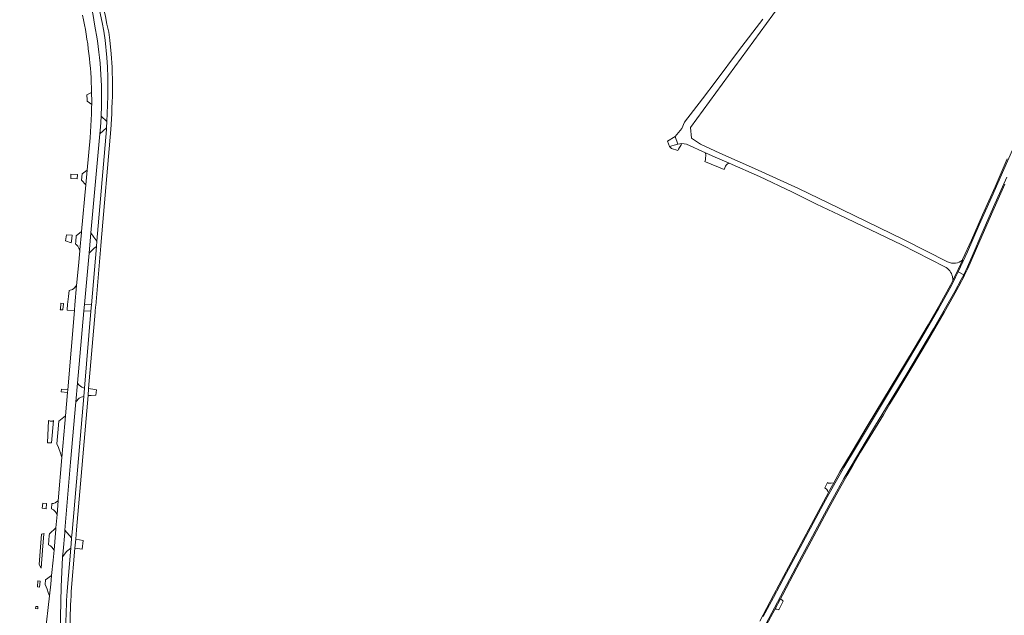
# Model space of a CAD drawing. Header units: metres. Extents: x 166325 to 190320, y 381923 to 404576.
# Tile 1025 of 1056: x 182437 to 183013, y 387207 to 387555. Entities that reach past the tile are written whole.
import ezdxf

# ---------------------------------------------------------------- set-up
doc = ezdxf.new("R2010")
doc.units = ezdxf.units.M
for name, color, linetype, lineweight in [('B-WE-VH-VERHARDING_ASFALT-GV', 8, 'Continuous', 18), ('B-WE-VH-VERHARDING_BETON-GV', 8, 'Continuous', 18), ('B-WE-VH-VERHARDING_BETONSTRAATSTEEN-GV', 8, 'Continuous', 18), ('B-WE-VH-VERHARDING_HALFVERHARDING-GV', 8, 'Continuous', 18), ('B-WE-VH-VERHARDING_STRAATBAKSTEEN-GV', 8, 'Continuous', 18)]:
    doc.layers.add(name, color=color, linetype=linetype, lineweight=lineweight)

msp = doc.modelspace()

# ---------------------------------------------------------------- linework, layer by layer
at = {"layer": 'B-WE-VH-VERHARDING_ASFALT-GV', "flags": 128}
for points in [[(182481.036, 387552.372), (182480.255, 387557.43), (182477.832, 387569.061), (182471.21, 387598.594), (182470.803, 387600.411), (182470.203, 387600.221), (182468.234, 387608.72), (182467.602, 387611.448), (182454.491, 387668.036), (182453.769, 387671.153), (182451.788, 387679.699), (182451.386, 387681.359), (182449.003, 387691.194), (182446.874, 387699.433), (182446.044, 387702.646), (182444.152, 387709.616), (182443.247, 387712.798), (182440.886, 387721.094), (182437.762, 387731.465), (182437.519, 387732.236), (182437.274, 387733.006)], [(182481.036, 387552.372), (182480.255, 387557.43), (182477.832, 387569.061), (182471.21, 387598.594), (182470.803, 387600.411), (182470.203, 387600.221), (182468.234, 387608.72), (182467.602, 387611.448), (182454.491, 387668.036), (182453.769, 387671.153), (182451.788, 387679.699), (182451.386, 387681.359), (182449.003, 387691.194), (182446.874, 387699.433), (182446.044, 387702.646), (182444.152, 387709.616), (182443.247, 387712.798), (182440.886, 387721.094), (182437.762, 387731.465), (182437.519, 387732.236), (182437.274, 387733.006)], [(182479.234, 387500.014), (182478.908, 387493.011), (182478.376, 387486.021), (182476.658, 387467.136), (182475.87, 387458.475), (182473.39, 387431.222), (182473.339, 387430.663), (182472.418, 387420.541), (182472.368, 387419.991), (182471.567, 387411.193), (182470.574, 387399.637), (182469.6, 387388.313), (182469.346, 387385.352), (182469.317, 387385.017), (182465.336, 387338.705), (182465.199, 387337.116), (182464.036, 387323.588), (182463.641, 387318.992), (182461.941, 387299.213), (182459.765, 387273.895), (182459.093, 387265.887), (182458.466, 387258.154), (182458.396, 387257.294), (182457.395, 387244.96), (182456.934, 387239.28), (182455.943, 387230.142), (182455.399, 387225.119), (182454.658, 387218.286), (182452.251, 387196.081)], [(182479.234, 387500.014), (182478.908, 387493.011), (182478.376, 387486.021), (182476.658, 387467.136), (182475.87, 387458.475), (182473.39, 387431.222), (182473.339, 387430.663), (182472.418, 387420.541), (182472.368, 387419.991), (182471.567, 387411.193), (182470.574, 387399.637), (182469.6, 387388.313), (182469.346, 387385.352), (182469.317, 387385.017), (182465.336, 387338.705), (182465.199, 387337.116), (182464.036, 387323.588), (182463.641, 387318.992), (182461.941, 387299.213), (182459.765, 387273.895), (182459.093, 387265.887), (182458.466, 387258.154), (182458.396, 387257.294), (182457.395, 387244.96), (182456.934, 387239.28), (182455.943, 387230.142), (182455.399, 387225.119), (182454.658, 387218.286), (182452.251, 387196.081)], [(182484.108, 387488.299), (182484.263, 387490.013), (182484.656, 387495.001), (182484.857, 387498.582), (182484.937, 387499.996)], [(182484.108, 387488.299), (182484.263, 387490.013), (182484.656, 387495.001), (182484.857, 387498.582), (182484.937, 387499.996)], [(182460.592, 387159.147), (182460.599, 387163.001), (182460.652, 387173.846), (182460.819, 387189.953), (182461.092, 387206.058), (182461.58, 387223.533), (182462.373, 387240.996), (182462.377, 387241.044), (182462.664, 387244.394), (182463.597, 387255.313), (182463.717, 387256.738), (182467.049, 387296.42), (182470.068, 387331.614), (182471.033, 387342.679), (182474.782, 387384.924), (182475.116, 387388.625), (182477.814, 387418.535), (182478.894, 387430.509), (182484.108, 387488.299)], [(182460.592, 387159.147), (182460.599, 387163.001), (182460.652, 387173.846), (182460.819, 387189.953), (182461.092, 387206.058), (182461.58, 387223.533), (182462.373, 387240.996), (182462.377, 387241.044), (182462.664, 387244.394), (182463.597, 387255.313), (182463.717, 387256.738), (182467.049, 387296.42), (182470.068, 387331.614), (182471.033, 387342.679), (182474.782, 387384.924), (182475.116, 387388.625), (182477.814, 387418.535), (182478.894, 387430.509), (182484.108, 387488.299)], [(183017.544, 387479.066), (183012.441, 387467.501), (183005.467, 387451.449), (182998.158, 387435.114), (182991.158, 387419.344), (182985.703, 387407.604), (182989.116, 387406.022), (182991.255, 387410.678), (182994.55, 387418.19), (182999.073, 387428.634), (183006.493, 387445.584), (183014.244, 387462.991)], [(182871.864, 387198.947), (182880.137, 387214.574), (182887.419, 387228.22), (182894.679, 387241.843), (182902.221, 387256.078), (182910.352, 387271.327), (182919.025, 387286.812), (182926.332, 387299.398), (182931.493, 387307.977), (182936.961, 387317.027), (182946.106, 387332.135), (182955.769, 387348.067), (182964.654, 387362.963), (182971.442, 387374.346), (182978.466, 387386.579), (182983.863, 387396.148), (182987.634, 387403.171), (182989.116, 387406.022), (182985.703, 387407.604), (182984.237, 387404.51), (182981.837, 387399.677), (182978.804, 387394.078), (182974.505, 387386.478), (182964.638, 387369.313), (182952.073, 387348.481), (182938.573, 387326.115), (182926.307, 387305.683), (182918.908, 387293.251), (182917.741, 387291.251), (182913.842, 387284.451), (182908.242, 387274.285), (182902.609, 387263.719), (182893.443, 387246.653), (182885.31, 387231.421), (182877.844, 387217.422), (182871.877, 387206.223)]]:
    msp.add_lwpolyline(points, dxfattribs=at)
at = {"layer": 'B-WE-VH-VERHARDING_ASFALT-GV'}
for points in [[(182474.014, 387557.673, -0.0479165), (182479.302, 387512.512)], [(182474.014, 387557.673, -0.0479165), (182479.302, 387512.512)], [(182484.937, 387499.996, 0.0596314), (182481.036, 387552.372)], [(182484.937, 387499.996, 0.0596314), (182481.036, 387552.372)], [(182479.302, 387512.512, -0.0076269), (182479.344, 387505.432)], [(182479.344, 387505.432, -0.0059038), (182479.234, 387500.014)], [(182479.344, 387505.432, -0.0059038), (182479.234, 387500.014)]]:
    msp.add_lwpolyline(points, format="xyb", dxfattribs=at)
at = {"layer": 'B-WE-VH-VERHARDING_BETON-GV', "flags": 128}
for points in [[(182491.329, 387527.282), (182490.742, 387535.151), (182489.94, 387543.002), (182489.287, 387547.732), (182488.289, 387552.401), (182487.356, 387556.867), (182483.706, 387572.576), (182483.678, 387572.695), (182483.385, 387573.955), (182483.238, 387574.589), (182477.959, 387597.333), (182476.569, 387603.324), (182475.548, 387607.723), (182460.089, 387674.333), (182459.153, 387678.366), (182454.898, 387696.698), (182452.605, 387706.58), (182451.152, 387712.84), (182450.752, 387714.473), (182448.948, 387721.839), (182446.743, 387730.84)], [(182491.329, 387527.282), (182490.742, 387535.151), (182489.94, 387543.002), (182489.287, 387547.732), (182488.289, 387552.401), (182487.356, 387556.867), (182483.706, 387572.576), (182483.678, 387572.695), (182483.385, 387573.955), (182483.238, 387574.589), (182477.959, 387597.333), (182476.569, 387603.324), (182475.548, 387607.723), (182460.089, 387674.333), (182459.153, 387678.366), (182454.898, 387696.698), (182452.605, 387706.58), (182451.152, 387712.84), (182450.752, 387714.473), (182448.948, 387721.839), (182446.743, 387730.84)], [(182483.86, 387560.52), (182485.4, 387553.44), (182486.471, 387548.293), (182487.299, 387543.102), (182488.18, 387532.87), (182488.591, 387527.191), (182488.819, 387521.502), (182488.71, 387510.42), (182488.418, 387500.169), (182488.216, 387495.559), (182488.049, 387491.761), (182488.013, 387490.94), (182482.401, 387425.578), (182482.129, 387422.413), (182479.21, 387388.421), (182478.887, 387384.6), (182475.107, 387339.706), (182474.691, 387334.855), (182467.891, 387255.636), (182467.605, 387252.299), (182467.559, 387251.766), (182467.079, 387246.178), (182464.932, 387221.16)], [(182483.86, 387560.52), (182485.4, 387553.44), (182486.471, 387548.293), (182487.299, 387543.102), (182488.18, 387532.87), (182488.591, 387527.191), (182488.819, 387521.502), (182488.71, 387510.42), (182488.418, 387500.169), (182488.216, 387495.559), (182488.049, 387491.761), (182488.013, 387490.94), (182482.401, 387425.578), (182482.129, 387422.413), (182479.21, 387388.421), (182478.887, 387384.6), (182475.107, 387339.706), (182474.691, 387334.855), (182467.891, 387255.636), (182467.605, 387252.299), (182467.559, 387251.766), (182467.079, 387246.178), (182464.932, 387221.16)], [(182467.412, 387220.961), (182469.583, 387246.287), (182470.028, 387251.481), (182470.491, 387256.874), (182477.215, 387335.322), (182477.579, 387339.568), (182481.392, 387384.037), (182481.423, 387384.4), (182481.675, 387387.345), (182481.712, 387387.772), (182484.725, 387422.929), (182484.936, 387425.379), (182490.542, 387490.78), (182491.068, 387500.106)], [(182467.412, 387220.961), (182469.583, 387246.287), (182470.028, 387251.481), (182470.491, 387256.874), (182477.215, 387335.322), (182477.579, 387339.568), (182481.392, 387384.037), (182481.423, 387384.4), (182481.675, 387387.345), (182481.712, 387387.772), (182484.725, 387422.929), (182484.936, 387425.379), (182490.542, 387490.78), (182491.068, 387500.106)], [(183014.519, 387473.707), (183007.39, 387457.398), (183000.03, 387440.961), (182993.517, 387426.113), (182988.386, 387414.847), (182988.248, 387414.543), (182988.248, 387414.542), (182985.748, 387409.07), (182985.159, 387407.856), (182985.292, 387407.795), (182985.703, 387407.604), (182991.158, 387419.344), (182998.158, 387435.114), (183005.467, 387451.449), (183012.441, 387467.501), (183017.544, 387479.066)], [(183014.244, 387462.991), (183006.493, 387445.584), (182999.073, 387428.634), (182994.55, 387418.19), (182991.255, 387410.678), (182989.116, 387406.022), (182989.433, 387405.875), (182989.582, 387405.809), (182991.5, 387409.626), (182998.488, 387425.864), (183006.036, 387443.043), (183013.1, 387458.874)], [(182871.877, 387206.223), (182877.844, 387217.422), (182885.31, 387231.421), (182893.443, 387246.653), (182902.609, 387263.719), (182908.242, 387274.285), (182913.842, 387284.451), (182917.741, 387291.251), (182918.908, 387293.251), (182926.307, 387305.683), (182938.573, 387326.115), (182952.073, 387348.481), (182964.638, 387369.313), (182974.505, 387386.478), (182978.804, 387394.078), (182981.837, 387399.677), (182984.237, 387404.51), (182985.703, 387407.604), (182985.292, 387407.795), (182985.159, 387407.856), (182982.607, 387402.601), (182981.281, 387399.87), (182975.015, 387388.604), (182968.215, 387376.672), (182960.083, 387362.873), (182932.618, 387317.475), (182923.751, 387302.676), (182916.685, 387290.81), (182913.122, 387284.372), (182910.819, 387280.211), (182910.026, 387278.747), (182901.353, 387262.745), (182878.088, 387219.081), (182869.816, 387203.487)], [(182873.75, 387201.328), (182878.683, 387210.451), (182882.037, 387216.653), (182883.13, 387218.674), (182891.497, 387234.678), (182899.817, 387250.257), (182907.689, 387264.94), (182911.318, 387271.681), (182916.362, 387280.825), (182920.911, 387288.768), (182924.187, 387294.448), (182928.806, 387302.273), (182932.789, 387308.872), (182942.099, 387324.168), (182945.917, 387330.556), (182949.924, 387337.178), (182958.691, 387351.72), (182967.954, 387367.205), (182977.853, 387384.387), (182982.944, 387393.225), (182986.267, 387399.259), (182989.425, 387405.481), (182989.582, 387405.809), (182989.433, 387405.875), (182989.116, 387406.022), (182987.634, 387403.171), (182983.863, 387396.148), (182978.466, 387386.579), (182971.442, 387374.346), (182964.654, 387362.963), (182955.769, 387348.067), (182946.106, 387332.135), (182936.961, 387317.027), (182931.493, 387307.977), (182926.332, 387299.398), (182919.025, 387286.812), (182910.352, 387271.327), (182902.221, 387256.078), (182894.679, 387241.843), (182887.419, 387228.22), (182880.137, 387214.574), (182871.864, 387198.947)]]:
    msp.add_lwpolyline(points, dxfattribs=at)
at = {"layer": 'B-WE-VH-VERHARDING_BETON-GV'}
for points in [[(182491.068, 387500.106, 0.0205698), (182491.329, 387527.282)], [(182491.068, 387500.106, 0.0205698), (182491.329, 387527.282)], [(182464.932, 387221.16, 0.0176032), (182464.152, 387176.169)], [(182464.932, 387221.16, 0.0176032), (182464.152, 387176.169)], [(182466.691, 387178.682, -0.0176685), (182467.412, 387220.961)], [(182466.691, 387178.682, -0.0176685), (182467.412, 387220.961)]]:
    msp.add_lwpolyline(points, format="xyb", dxfattribs=at)
at = {"layer": 'B-WE-VH-VERHARDING_BETON-GV', "flags": 128}
msp.add_lwpolyline([(182461.328, 387389.342), (182461.298, 387388.978), (182461.057, 387386.006), (182461.02, 387385.546), (182462.523, 387385.408), (182462.564, 387385.887), (182462.821, 387388.856), (182462.85, 387389.202)], close=True, dxfattribs=at)
msp.add_lwpolyline([(182461.328, 387389.342), (182461.298, 387388.978), (182461.057, 387386.006), (182461.02, 387385.546), (182462.523, 387385.408), (182462.564, 387385.887), (182462.821, 387388.856), (182462.85, 387389.202)], close=True, dxfattribs=at)
at = {"layer": 'B-WE-VH-VERHARDING_BETONSTRAATSTEEN-GV', "flags": 128}
for points in [[(182815.905, 387484.063), (182817.07, 387480.855), (182819.741, 387481.649), (182821.936, 387482.301), (182820.416, 387486.677)], [(182824.331, 387482.661), (182824.254, 387482.668), (182821.936, 387482.301), (182819.741, 387481.649), (182817.07, 387480.855), (182818.248, 387479.756), (182821.901, 387478.668), (182822.308, 387479.318), (182823.937, 387481.92)]]:
    msp.add_lwpolyline(points, close=True, dxfattribs=at)
for points in [[(182454.146, 387320.804), (182453.559, 387307.797), (182455.907, 387307.662)], [(182454.146, 387320.804), (182453.559, 387307.797), (182455.907, 387307.662)], [(182455.907, 387307.662), (182456.999, 387320.735)], [(182455.907, 387307.662), (182456.999, 387320.735)], [(182881.024, 387210.103), (182883.501, 387215.143), (182883.12, 387215.52), (182882.037, 387216.653), (182878.683, 387210.451)]]:
    msp.add_lwpolyline(points, dxfattribs=at)
at = {"layer": 'B-WE-VH-VERHARDING_BETONSTRAATSTEEN-GV'}
for points in [[(182455.087, 387320.481, -0.0476758), (182454.146, 387320.804)], [(182455.087, 387320.481, -0.0476758), (182454.146, 387320.804)], [(182456.044, 387320.348, -0.0471283), (182455.087, 387320.481)], [(182456.044, 387320.348, -0.0471283), (182455.087, 387320.481)], [(182456.999, 387320.735, -0.2337384), (182456.044, 387320.348)], [(182456.999, 387320.735, -0.2337384), (182456.044, 387320.348)], [(182878.683, 387210.451, -0.287176), (182881.024, 387210.103)]]:
    msp.add_lwpolyline(points, format="xyb", dxfattribs=at)
at = {"layer": 'B-WE-VH-VERHARDING_HALFVERHARDING-GV', "flags": 128}
for points in [[(182979.644, 387413.556), (182954.285, 387426.438), (182917.733, 387444.143), (182916.234, 387444.823), (182892.438, 387456.426), (182866.732, 387468.117), (182846.486, 387477.089), (182835.139, 387482.342), (182829.956, 387485.838), (182829.258, 387492.049), (182903.433, 387593.561)], [(182871.546, 387555.281), (182857.488, 387536.896), (182844.281, 387519.38), (182836.273, 387508.739), (182825.817, 387495.137), (182824.378, 387491.497), (182820.416, 387486.677), (182821.936, 387482.301), (182824.254, 387482.668), (182824.331, 387482.661), (182825.611, 387482.531), (182826.937, 387482.218), (182838.105, 387477.225), (182843.862, 387474.651), (182851.976, 387471.125), (182869.613, 387463.46), (182888.54, 387454.441), (182902.961, 387447.217), (182916.198, 387441.041), (182952.907, 387423.458), (182977.925, 387410.579)], [(182982.607, 387402.601), (182985.159, 387407.856), (182985.748, 387409.07), (182988.248, 387414.542)]]:
    msp.add_lwpolyline(points, dxfattribs=at)
at = {"layer": 'B-WE-VH-VERHARDING_HALFVERHARDING-GV'}
for points in [[(182977.925, 387410.579, -0.2345508), (182982.438, 387405.017)], [(182984.335, 387412.806, -0.1530659), (182979.644, 387413.556)], [(182988.248, 387414.542, -0.1369039), (182984.335, 387412.806)], [(182982.438, 387405.017, -0.0757283), (182982.607, 387402.601)]]:
    msp.add_lwpolyline(points, format="xyb", dxfattribs=at)
at = {"layer": 'B-WE-VH-VERHARDING_HALFVERHARDING-GV', "flags": 128}
for points in [[(182913.122, 387284.372), (182911.527, 387284.167), (182910.097, 387284.217), (182909.504, 387284.506), (182907.95, 387281.55), (182908.958, 387280.396), (182909.594, 387279.568), (182910.026, 387278.747), (182910.819, 387280.211)], [(182451.483, 387254.699), (182449.999, 387254.438), (182448.57, 387236.593), (182449.801, 387234.554), (182450.885, 387247.537), (182451.459, 387254.415)], [(182451.483, 387254.699), (182449.999, 387254.438), (182448.57, 387236.593), (182449.801, 387234.554), (182450.885, 387247.537), (182451.459, 387254.415)]]:
    msp.add_lwpolyline(points, close=True, dxfattribs=at)
at = {"layer": 'B-WE-VH-VERHARDING_STRAATBAKSTEEN-GV', "flags": 128}
for points in [[(182479.302, 387512.512), (182476.6, 387511.035)], [(182479.302, 387512.512), (182476.6, 387511.035)], [(182476.631, 387507.34), (182479.344, 387505.432)], [(182476.631, 387507.34), (182479.344, 387505.432)]]:
    msp.add_lwpolyline(points, dxfattribs=at)
at = {"layer": 'B-WE-VH-VERHARDING_STRAATBAKSTEEN-GV'}
for points in [[(182476.6, 387511.035, -0.0040615), (182476.631, 387507.34)], [(182476.6, 387511.035, -0.0040615), (182476.631, 387507.34)], [(182479.344, 387505.432, 0.0076269), (182479.302, 387512.512)], [(182479.344, 387505.432, 0.0076269), (182479.302, 387512.512)]]:
    msp.add_lwpolyline(points, format="xyb", dxfattribs=at)
at = {"layer": 'B-WE-VH-VERHARDING_STRAATBAKSTEEN-GV', "flags": 128}
for points in [[(182484.108, 387488.299), (182488.049, 387491.761), (182488.216, 387495.559), (182484.857, 387498.582), (182484.656, 387495.001), (182484.263, 387490.013)], [(182484.108, 387488.299), (182488.049, 387491.761), (182488.216, 387495.559), (182484.857, 387498.582), (182484.656, 387495.001), (182484.263, 387490.013)], [(182838.194, 387471.866), (182848.978, 387467.387), (182849.871, 387469.501), (182850.228, 387470.092), (182850.718, 387470.578), (182851.313, 387470.93), (182851.976, 387471.125), (182843.862, 387474.651), (182838.105, 387477.225), (182838.372, 387475.629), (182838.21, 387474.02), (182838.108, 387473.062), (182837.726, 387472.093)], [(182473.694, 387464.914), (182473.354, 387461.213), (182475.87, 387458.475), (182476.658, 387467.136)], [(182473.694, 387464.914), (182473.354, 387461.213), (182475.87, 387458.475), (182476.658, 387467.136)], [(182470.875, 387462.061), (182471.108, 387464.626), (182467.239, 387464.841), (182467.118, 387462.27)], [(182470.875, 387462.061), (182471.108, 387464.626), (182467.239, 387464.841), (182467.118, 387462.27)], [(182467.45, 387424.636), (182467.553, 387425.535), (182467.889, 387429.082), (182464.693, 387429.311), (182464.068, 387425.885)], [(182467.45, 387424.636), (182467.553, 387425.535), (182467.889, 387429.082), (182464.693, 387429.311), (182464.068, 387425.885)], [(182469.883, 387423.766), (182470.211, 387423.584), (182470.527, 387423.38), (182470.818, 387423.144), (182471.083, 387422.878), (182471.318, 387422.586), (182471.52, 387422.269), (182471.687, 387421.934), (182471.817, 387421.582), (182472.368, 387419.991), (182472.418, 387420.541), (182473.339, 387430.663), (182473.39, 387431.222), (182470.359, 387428.654), (182470.052, 387425.314)], [(182469.883, 387423.766), (182470.211, 387423.584), (182470.527, 387423.38), (182470.818, 387423.144), (182471.083, 387422.878), (182471.318, 387422.586), (182471.52, 387422.269), (182471.687, 387421.934), (182471.817, 387421.582), (182472.368, 387419.991), (182472.418, 387420.541), (182473.339, 387430.663), (182473.39, 387431.222), (182470.359, 387428.654), (182470.052, 387425.314)], [(182482.129, 387422.413), (182482.401, 387425.578), (182480.681, 387427.981), (182478.894, 387430.509), (182477.814, 387418.535), (182480.103, 387420.788), (182480.851, 387421.47)], [(182482.129, 387422.413), (182482.401, 387425.578), (182480.681, 387427.981), (182478.894, 387430.509), (182477.814, 387418.535), (182480.103, 387420.788), (182480.851, 387421.47)], [(182465.024, 387385.275), (182469.317, 387385.017), (182469.346, 387385.352), (182469.6, 387388.313), (182470.574, 387399.637), (182468.918, 387397.889), (182468.125, 387397.319), (182466.119, 387396.686), (182465.739, 387393.303), (182465.313, 387388.656), (182465.059, 387385.69)], [(182465.024, 387385.275), (182469.317, 387385.017), (182469.346, 387385.352), (182469.6, 387388.313), (182470.574, 387399.637), (182468.918, 387397.889), (182468.125, 387397.319), (182466.119, 387396.686), (182465.739, 387393.303), (182465.313, 387388.656), (182465.059, 387385.69)], [(182474.782, 387384.924), (182478.887, 387384.6), (182479.21, 387388.421), (182475.116, 387388.625)], [(182474.782, 387384.924), (182478.887, 387384.6), (182479.21, 387388.421), (182475.116, 387388.625)], [(182474.691, 387334.855), (182475.107, 387339.706), (182473.675, 387340.36), (182472.904, 387340.84), (182472.07, 387341.442), (182471.033, 387342.679), (182470.068, 387331.614), (182472.087, 387333.812), (182473.187, 387334.491)], [(182474.691, 387334.855), (182475.107, 387339.706), (182473.675, 387340.36), (182472.904, 387340.84), (182472.07, 387341.442), (182471.033, 387342.679), (182470.068, 387331.614), (182472.087, 387333.812), (182473.187, 387334.491)], [(182461.693, 387339.068), (182461.564, 387337.522), (182465.199, 387337.116), (182465.336, 387338.705)], [(182461.693, 387339.068), (182461.564, 387337.522), (182465.199, 387337.116), (182465.336, 387338.705)], [(182477.579, 387339.568), (182477.215, 387335.322), (182478.956, 387335.492), (182481.853, 387335.699), (182482.135, 387338.769), (182481.269, 387338.921)], [(182477.579, 387339.568), (182477.215, 387335.322), (182478.956, 387335.492), (182481.853, 387335.699), (182482.135, 387338.769), (182481.269, 387338.921)], [(182464.036, 387323.588), (182460.131, 387320.377), (182459.557, 387313.508), (182459.024, 387307.133), (182459.987, 387305.092), (182461.2, 387301.778), (182461.941, 387299.213), (182463.641, 387318.992)], [(182464.036, 387323.588), (182460.131, 387320.377), (182459.557, 387313.508), (182459.024, 387307.133), (182459.987, 387305.092), (182461.2, 387301.778), (182461.941, 387299.213), (182463.641, 387318.992)], [(182452.957, 387272.351), (182450.777, 387272.558), (182450.488, 387269.5), (182452.7, 387269.271)], [(182452.957, 387272.351), (182450.777, 387272.558), (182450.488, 387269.5), (182452.7, 387269.271)], [(182456.106, 387272.223), (182455.856, 387269.228), (182457.066, 387268.671), (182458.201, 387267.394), (182459.093, 387265.887), (182459.765, 387273.895), (182458.764, 387273.3), (182457.95, 387272.771), (182457.031, 387272.343)], [(182456.106, 387272.223), (182455.856, 387269.228), (182457.066, 387268.671), (182458.201, 387267.394), (182459.093, 387265.887), (182459.765, 387273.895), (182458.764, 387273.3), (182457.95, 387272.771), (182457.031, 387272.343)], [(182458.466, 387258.154), (182454.633, 387254.591), (182454.556, 387253.67), (182454.089, 387248.081), (182455.197, 387247.613), (182455.977, 387246.74), (182457.395, 387244.96), (182458.396, 387257.294)], [(182458.466, 387258.154), (182454.633, 387254.591), (182454.556, 387253.67), (182454.089, 387248.081), (182455.197, 387247.613), (182455.977, 387246.74), (182457.395, 387244.96), (182458.396, 387257.294)], [(182467.559, 387251.766), (182467.605, 387252.299), (182463.717, 387256.738), (182463.597, 387255.313), (182462.664, 387244.394), (182462.377, 387241.044), (182463.034, 387242.189), (182464.652, 387244.256), (182467.079, 387246.178)], [(182467.559, 387251.766), (182467.605, 387252.299), (182463.717, 387256.738), (182463.597, 387255.313), (182462.664, 387244.394), (182462.377, 387241.044), (182463.034, 387242.189), (182464.652, 387244.256), (182467.079, 387246.178)], [(182473.802, 387245.528), (182474.467, 387250.589), (182470.028, 387251.481), (182469.583, 387246.287)], [(182473.802, 387245.528), (182474.467, 387250.589), (182470.028, 387251.481), (182469.583, 387246.287)], [(182448.872, 387223.442), (182449.159, 387226.873), (182447.923, 387227.114), (182447.759, 387223.539)], [(182448.872, 387223.442), (182449.159, 387226.873), (182447.923, 387227.114), (182447.759, 387223.539)], [(182452.378, 387227.657), (182452.141, 387224.872), (182453.354, 387222.262), (182454.013, 387220.324), (182454.658, 387218.286), (182455.399, 387225.119), (182455.943, 387230.142)], [(182452.378, 387227.657), (182452.141, 387224.872), (182453.354, 387222.262), (182454.013, 387220.324), (182454.658, 387218.286), (182455.399, 387225.119), (182455.943, 387230.142)], [(182446.71, 387212.121), (182446.607, 387210.945), (182447.818, 387210.823), (182447.918, 387212.025)], [(182446.71, 387212.121), (182446.607, 387210.945), (182447.818, 387210.823), (182447.918, 387212.025)]]:
    msp.add_lwpolyline(points, close=True, dxfattribs=at)

doc.saveas('drawing.dxf')
